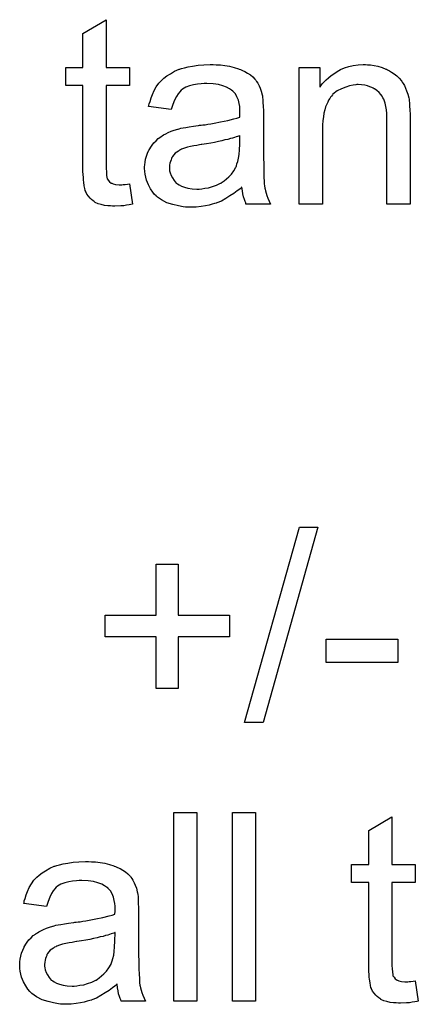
# Model space of a CAD drawing. Extents: x -1.5 to 9, y -3 to 5.
# Tile 289 of 368: x 7.072 to 7.242, y 0.614 to 1.032. Entities that reach past the tile are written whole.
import ezdxf

# ---------------------------------------------------------------- set-up
doc = ezdxf.new("R2010")
doc.units = 0
doc.layers.add('qfn16-30-34-a_mechanical_19', color=1, linetype='CONTINUOUS')

msp = doc.modelspace()

# ---------------------------------------------------------------- linework, layer by layer
at = {"layer": 'qfn16-30-34-a_mechanical_19', "color": 1}
for points in [[(7.109025, 1.011563), (7.118975, 1.011563), (7.118975, 1.003926), (7.109025, 1.003926), (7.109025, 0.969795), (7.109025, 0.969563), (7.109025, 0.969101), (7.109025, 0.968407), (7.109141, 0.967597), (7.109256, 0.965745), (7.109372, 0.964936), (7.109488, 0.964357), (7.109603, 0.964126), (7.10995, 0.963663), (7.110413, 0.963084), (7.111223, 0.962506), (7.111455, 0.96239), (7.112033, 0.962159), (7.113074, 0.961927), (7.114578, 0.961812), (7.115735, 0.961812), (7.116314, 0.961927), (7.117124, 0.961927), (7.11805, 0.962043), (7.118975, 0.962159), (7.120248, 0.953481), (7.120016, 0.953481), (7.119554, 0.953365), (7.118744, 0.95325), (7.117702, 0.953134), (7.116545, 0.952903), (7.115273, 0.952787), (7.112727, 0.952671), (7.111802, 0.952671), (7.110876, 0.952787), (7.109719, 0.952903), (7.108331, 0.953018), (7.106942, 0.953365), (7.10567, 0.953713), (7.104397, 0.954291), (7.104281, 0.954407), (7.103934, 0.954638), (7.103471, 0.954985), (7.102777, 0.955564), (7.102199, 0.956142), (7.101504, 0.956952), (7.10081, 0.957762), (7.100347, 0.958803), (7.100347, 0.958919), (7.100116, 0.959382), (7.1, 0.960192), (7.099769, 0.961349), (7.099538, 0.962853), (7.099422, 0.963779), (7.099422, 0.96482), (7.099306, 0.966092), (7.09919, 0.967365), (7.09919, 0.968754), (7.09919, 0.970373), (7.09919, 1.003926), (7.091901, 1.003926), (7.091901, 1.011563), (7.09919, 1.011563), (7.09919, 1.025909), (7.109025, 1.03181), (7.109025, 1.011563)], [(7.155768, 1.01272), (7.157503, 1.012604), (7.15947, 1.012372), (7.161437, 1.012025), (7.163404, 1.011563), (7.165255, 1.010984), (7.165486, 1.010868), (7.166065, 1.010637), (7.166875, 1.01029), (7.167916, 1.009827), (7.169073, 1.009133), (7.17023, 1.008439), (7.171271, 1.007513), (7.172197, 1.006587), (7.172313, 1.006472), (7.172544, 1.006125), (7.172891, 1.005546), (7.173354, 1.004852), (7.173933, 1.003811), (7.174395, 1.002769), (7.174858, 1.001497), (7.175205, 0.999993), (7.175205, 0.999877), (7.175321, 0.99953), (7.175437, 0.998836), (7.175552, 0.99791), (7.175552, 0.996637), (7.175668, 0.995133), (7.175784, 0.993166), (7.175784, 0.990968), (7.175784, 0.977778), (7.175784, 0.977663), (7.175784, 0.9772), (7.175784, 0.976505), (7.175784, 0.97558), (7.175784, 0.974539), (7.175784, 0.973266), (7.1759, 0.970489), (7.1759, 0.967597), (7.176015, 0.964704), (7.176131, 0.963431), (7.176131, 0.962274), (7.176247, 0.961233), (7.176362, 0.960423), (7.176362, 0.960308), (7.176478, 0.959845), (7.176594, 0.95915), (7.176941, 0.958225), (7.177172, 0.957184), (7.177635, 0.956027), (7.178213, 0.954754), (7.178792, 0.953481), (7.168495, 0.953481), (7.168379, 0.953597), (7.168263, 0.95406), (7.168032, 0.954638), (7.167685, 0.955564), (7.167338, 0.956605), (7.167106, 0.957878), (7.166875, 0.959266), (7.166644, 0.96077), (7.166528, 0.96077), (7.166412, 0.960539), (7.165718, 0.95996), (7.164677, 0.95915), (7.163288, 0.958109), (7.161553, 0.957068), (7.159817, 0.955911), (7.157966, 0.95487), (7.155999, 0.95406), (7.155768, 0.953944), (7.155074, 0.953828), (7.154032, 0.953481), (7.15276, 0.953134), (7.15114, 0.952787), (7.149288, 0.952556), (7.147206, 0.952324), (7.145123, 0.952208), (7.144198, 0.952208), (7.143503, 0.952324), (7.142694, 0.952324), (7.141768, 0.95244), (7.139685, 0.952787), (7.137371, 0.953365), (7.134826, 0.954175), (7.132512, 0.955332), (7.130429, 0.956837), (7.130198, 0.957068), (7.129619, 0.957646), (7.12881, 0.958688), (7.127884, 0.960076), (7.126958, 0.961812), (7.126149, 0.963779), (7.12557, 0.966208), (7.125454, 0.967365), (7.125339, 0.968754), (7.125339, 0.968985), (7.125339, 0.969448), (7.125454, 0.970258), (7.12557, 0.971299), (7.125801, 0.972572), (7.126149, 0.973844), (7.126611, 0.975233), (7.12719, 0.976505), (7.127306, 0.976621), (7.127537, 0.977084), (7.128, 0.977778), (7.128578, 0.978588), (7.129272, 0.979514), (7.130198, 0.980439), (7.131124, 0.981365), (7.132281, 0.982175), (7.132396, 0.98229), (7.132859, 0.982522), (7.133438, 0.982985), (7.134363, 0.983447), (7.135404, 0.98391), (7.136677, 0.984489), (7.13795, 0.984952), (7.139454, 0.985414), (7.13957, 0.985414), (7.140033, 0.98553), (7.140727, 0.985761), (7.141652, 0.985877), (7.142809, 0.986109), (7.144313, 0.98634), (7.146049, 0.986687), (7.148132, 0.986918), (7.148247, 0.986918), (7.14871, 0.987034), (7.149288, 0.987034), (7.150098, 0.98715), (7.151024, 0.987266), (7.152181, 0.987497), (7.153454, 0.987613), (7.154842, 0.987844), (7.157619, 0.988423), (7.160627, 0.989001), (7.163288, 0.989695), (7.164561, 0.990042), (7.165718, 0.990389), (7.165718, 0.990505), (7.165718, 0.990737), (7.165834, 0.991431), (7.165834, 0.992241), (7.165834, 0.992703), (7.165834, 0.992935), (7.165834, 0.993051), (7.165834, 0.993166), (7.165834, 0.993861), (7.165718, 0.995018), (7.165486, 0.99629), (7.165139, 0.997679), (7.164561, 0.999067), (7.163867, 1.00034), (7.162941, 1.001381), (7.162825, 1.001497), (7.162247, 1.00196), (7.161321, 1.002422), (7.160164, 1.003116), (7.158544, 1.003695), (7.156693, 1.004274), (7.154379, 1.004621), (7.151718, 1.004736), (7.150561, 1.004736), (7.149404, 1.004621), (7.147784, 1.004389), (7.146165, 1.004158), (7.144429, 1.003695), (7.142809, 1.003116), (7.141421, 1.002307), (7.141305, 1.002191), (7.140842, 1.001844), (7.140264, 1.001265), (7.13957, 1.00034), (7.138876, 0.999183), (7.138066, 0.997679), (7.137371, 0.995827), (7.136677, 0.993745), (7.127074, 0.995018), (7.127074, 0.995133), (7.12719, 0.995249), (7.12719, 0.995596), (7.127306, 0.996059), (7.127653, 0.9971), (7.128115, 0.998604), (7.128694, 1.000108), (7.129388, 1.001728), (7.130314, 1.003348), (7.131355, 1.004852), (7.131471, 1.004968), (7.131934, 1.005431), (7.132628, 1.006125), (7.133553, 1.00705), (7.134826, 1.007976), (7.13633, 1.008902), (7.138066, 1.009943), (7.140033, 1.010753), (7.140148, 1.010753), (7.140264, 1.010868), (7.140611, 1.010984), (7.141074, 1.0111), (7.142231, 1.011447), (7.143851, 1.011794), (7.145702, 1.012141), (7.148016, 1.012488), (7.150445, 1.01272), (7.153222, 1.012835), (7.154495, 1.012835), (7.155768, 1.01272)], [(7.219981, 1.01272), (7.221254, 1.012604), (7.222758, 1.012372), (7.224378, 1.012025), (7.226113, 1.011563), (7.227733, 1.010868), (7.227965, 1.010753), (7.228427, 1.010521), (7.229237, 1.010174), (7.230163, 1.009596), (7.23132, 1.008902), (7.232361, 1.007976), (7.233402, 1.00705), (7.234328, 1.005893), (7.234444, 1.005778), (7.234675, 1.005315), (7.235022, 1.004736), (7.235601, 1.003926), (7.236064, 1.002769), (7.236526, 1.001612), (7.237105, 1.000224), (7.237452, 0.99872), (7.237452, 0.998604), (7.237568, 0.998141), (7.237683, 0.997447), (7.237799, 0.996522), (7.237799, 0.995133), (7.237915, 0.993513), (7.23803, 0.991547), (7.23803, 0.989117), (7.23803, 0.953481), (7.228196, 0.953481), (7.228196, 0.988654), (7.228196, 0.98877), (7.228196, 0.988885), (7.228196, 0.989695), (7.228196, 0.990737), (7.22808, 0.992009), (7.227965, 0.993513), (7.227733, 0.995018), (7.227386, 0.996406), (7.227039, 0.997679), (7.227039, 0.997794), (7.226807, 0.998141), (7.22646, 0.99872), (7.226113, 0.999414), (7.225535, 1.000108), (7.224841, 1.000918), (7.223915, 1.001728), (7.222874, 1.002422), (7.222758, 1.002538), (7.222411, 1.002769), (7.221717, 1.003001), (7.220907, 1.003348), (7.219981, 1.003695), (7.218824, 1.004042), (7.217436, 1.004158), (7.216047, 1.004274), (7.215469, 1.004274), (7.215006, 1.004158), (7.213849, 1.004042), (7.212345, 1.003811), (7.210725, 1.003232), (7.208874, 1.002538), (7.207023, 1.001612), (7.205287, 1.000224), (7.205056, 0.999993), (7.204593, 0.999414), (7.204246, 0.998951), (7.203899, 0.998373), (7.203436, 0.997679), (7.203089, 0.996869), (7.202626, 0.995943), (7.202163, 0.994786), (7.201816, 0.993513), (7.201469, 0.992125), (7.201238, 0.990621), (7.201006, 0.989001), (7.200775, 0.987034), (7.200775, 0.985067), (7.200775, 0.953481), (7.19094, 0.953481), (7.19094, 1.011563), (7.199734, 1.011563), (7.199734, 1.003232), (7.199849, 1.003348), (7.200081, 1.003695), (7.200428, 1.004158), (7.200891, 1.004736), (7.201585, 1.005431), (7.202395, 1.00624), (7.20332, 1.007166), (7.204477, 1.008092), (7.205634, 1.008902), (7.207023, 1.009827), (7.208527, 1.010637), (7.210147, 1.011331), (7.211998, 1.01191), (7.213849, 1.012372), (7.215932, 1.01272), (7.21813, 1.012835), (7.219056, 1.012835), (7.219981, 1.01272)], [(7.165834, 0.982638), (7.165718, 0.982638), (7.165602, 0.982522), (7.165255, 0.982406), (7.164792, 0.98229), (7.164214, 0.982059), (7.16352, 0.981828), (7.16271, 0.981596), (7.161784, 0.981365), (7.160743, 0.981018), (7.15947, 0.980786), (7.158197, 0.980439), (7.156693, 0.980092), (7.155074, 0.979745), (7.153454, 0.979398), (7.151602, 0.979167), (7.149636, 0.978819), (7.149404, 0.978819), (7.14871, 0.978704), (7.147553, 0.978472), (7.14628, 0.978241), (7.144892, 0.97801), (7.143503, 0.977663), (7.142231, 0.977315), (7.141074, 0.976853), (7.140958, 0.976853), (7.140611, 0.976621), (7.140148, 0.97639), (7.139685, 0.976043), (7.138297, 0.975117), (7.13714, 0.973729), (7.13714, 0.973613), (7.136909, 0.973382), (7.136793, 0.972919), (7.136561, 0.97234), (7.13633, 0.971646), (7.136099, 0.970952), (7.135983, 0.970026), (7.135867, 0.969101), (7.135867, 0.968985), (7.135867, 0.968407), (7.135983, 0.967712), (7.136214, 0.966787), (7.136561, 0.965745), (7.13714, 0.964704), (7.137834, 0.963547), (7.13876, 0.962506), (7.138876, 0.96239), (7.139338, 0.962159), (7.140033, 0.961696), (7.140958, 0.961233), (7.142231, 0.96077), (7.143735, 0.960308), (7.14547, 0.960076), (7.147553, 0.95996), (7.148479, 0.95996), (7.149636, 0.960076), (7.150908, 0.960308), (7.152528, 0.960539), (7.154148, 0.961002), (7.155883, 0.96158), (7.157619, 0.96239), (7.15785, 0.962506), (7.158313, 0.962853), (7.159123, 0.963431), (7.160049, 0.964241), (7.16109, 0.965167), (7.162247, 0.966324), (7.163172, 0.967712), (7.164098, 0.969216), (7.164214, 0.969332), (7.164329, 0.969795), (7.164561, 0.970605), (7.164908, 0.971646), (7.165255, 0.973034), (7.165486, 0.974654), (7.165602, 0.976621), (7.165718, 0.978935), (7.165834, 0.982638)], [(7.175668, 0.733674), (7.167801, 0.733674), (7.191056, 0.816515), (7.198924, 0.816515), (7.175668, 0.733674)], [(7.13957, 0.779144), (7.161321, 0.779144), (7.161321, 0.770004), (7.13957, 0.770004), (7.13957, 0.748021), (7.130314, 0.748021), (7.130314, 0.770004), (7.108562, 0.770004), (7.108562, 0.779144), (7.130314, 0.779144), (7.130314, 0.800896), (7.13957, 0.800896), (7.13957, 0.779144)], [(7.232824, 0.759128), (7.202395, 0.759128), (7.202395, 0.768963), (7.232824, 0.768963), (7.232824, 0.759128)], [(7.147553, 0.615383), (7.137718, 0.615383), (7.137718, 0.695447), (7.147553, 0.695447), (7.147553, 0.615383)], [(7.172428, 0.615383), (7.162594, 0.615383), (7.162594, 0.695447), (7.172428, 0.695447), (7.172428, 0.615383)], [(7.230279, 0.673464), (7.240229, 0.673464), (7.240229, 0.665828), (7.230279, 0.665828), (7.230279, 0.631696), (7.230279, 0.631465), (7.230279, 0.631002), (7.230279, 0.630308), (7.230394, 0.629498), (7.23051, 0.627647), (7.230626, 0.626837), (7.230741, 0.626258), (7.230857, 0.626027), (7.231204, 0.625564), (7.231667, 0.624986), (7.232477, 0.624407), (7.232708, 0.624292), (7.233287, 0.62406), (7.234328, 0.623829), (7.235832, 0.623713), (7.236989, 0.623713), (7.237568, 0.623829), (7.238377, 0.623829), (7.239303, 0.623944), (7.240229, 0.62406), (7.241501, 0.615383), (7.24127, 0.615383), (7.240807, 0.615267), (7.239997, 0.615151), (7.238956, 0.615035), (7.237799, 0.614804), (7.236526, 0.614688), (7.233981, 0.614573), (7.233055, 0.614573), (7.23213, 0.614688), (7.230973, 0.614804), (7.229584, 0.61492), (7.228196, 0.615267), (7.226923, 0.615614), (7.22565, 0.616192), (7.225535, 0.616308), (7.225188, 0.61654), (7.224725, 0.616887), (7.224031, 0.617465), (7.223452, 0.618044), (7.222758, 0.618854), (7.222064, 0.619663), (7.221601, 0.620705), (7.221601, 0.620821), (7.22137, 0.621283), (7.221254, 0.622093), (7.221023, 0.62325), (7.220791, 0.624754), (7.220675, 0.62568), (7.220675, 0.626721), (7.22056, 0.627994), (7.220444, 0.629267), (7.220444, 0.630655), (7.220444, 0.632275), (7.220444, 0.665828), (7.213155, 0.665828), (7.213155, 0.673464), (7.220444, 0.673464), (7.220444, 0.687811), (7.230279, 0.693712), (7.230279, 0.673464)], [(7.102777, 0.674621), (7.104513, 0.674505), (7.10648, 0.674274), (7.108446, 0.673927), (7.110413, 0.673464), (7.112265, 0.672885), (7.112496, 0.67277), (7.113074, 0.672538), (7.113884, 0.672191), (7.114926, 0.671729), (7.116083, 0.671034), (7.11724, 0.67034), (7.118281, 0.669414), (7.119207, 0.668489), (7.119322, 0.668373), (7.119554, 0.668026), (7.119901, 0.667448), (7.120364, 0.666753), (7.120942, 0.665712), (7.121405, 0.664671), (7.121868, 0.663398), (7.122215, 0.661894), (7.122215, 0.661778), (7.12233, 0.661431), (7.122446, 0.660737), (7.122562, 0.659811), (7.122562, 0.658539), (7.122677, 0.657035), (7.122793, 0.655068), (7.122793, 0.652869), (7.122793, 0.63968), (7.122793, 0.639564), (7.122793, 0.639101), (7.122793, 0.638407), (7.122793, 0.637481), (7.122793, 0.63644), (7.122793, 0.635167), (7.122909, 0.63239), (7.122909, 0.629498), (7.123025, 0.626606), (7.12314, 0.625333), (7.12314, 0.624176), (7.123256, 0.623135), (7.123372, 0.622325), (7.123372, 0.622209), (7.123487, 0.621746), (7.123603, 0.621052), (7.12395, 0.620126), (7.124182, 0.619085), (7.124644, 0.617928), (7.125223, 0.616655), (7.125801, 0.615383), (7.115504, 0.615383), (7.115388, 0.615498), (7.115273, 0.615961), (7.115041, 0.61654), (7.114694, 0.617465), (7.114347, 0.618506), (7.114116, 0.619779), (7.113884, 0.621168), (7.113653, 0.622672), (7.113537, 0.622672), (7.113422, 0.62244), (7.112727, 0.621862), (7.111686, 0.621052), (7.110298, 0.620011), (7.108562, 0.618969), (7.106827, 0.617812), (7.104975, 0.616771), (7.103008, 0.615961), (7.102777, 0.615845), (7.102083, 0.61573), (7.101042, 0.615383), (7.099769, 0.615035), (7.098149, 0.614688), (7.096298, 0.614457), (7.094215, 0.614226), (7.092133, 0.61411), (7.091207, 0.61411), (7.090513, 0.614226), (7.089703, 0.614226), (7.088777, 0.614341), (7.086695, 0.614688), (7.084381, 0.615267), (7.081835, 0.616077), (7.079521, 0.617234), (7.077439, 0.618738), (7.077207, 0.618969), (7.076629, 0.619548), (7.075819, 0.620589), (7.074893, 0.621977), (7.073968, 0.623713), (7.073158, 0.62568), (7.072579, 0.62811), (7.072464, 0.629267), (7.072348, 0.630655), (7.072348, 0.630886), (7.072348, 0.631349), (7.072464, 0.632159), (7.072579, 0.6332), (7.072811, 0.634473), (7.073158, 0.635746), (7.073621, 0.637134), (7.074199, 0.638407), (7.074315, 0.638523), (7.074546, 0.638985), (7.075009, 0.63968), (7.075588, 0.64049), (7.076282, 0.641415), (7.077207, 0.642341), (7.078133, 0.643266), (7.07929, 0.644076), (7.079406, 0.644192), (7.079868, 0.644423), (7.080447, 0.644886), (7.081373, 0.645349), (7.082414, 0.645812), (7.083687, 0.64639), (7.084959, 0.646853), (7.086463, 0.647316), (7.086579, 0.647316), (7.087042, 0.647432), (7.087736, 0.647663), (7.088662, 0.647779), (7.089819, 0.64801), (7.091323, 0.648241), (7.093058, 0.648588), (7.095141, 0.64882), (7.095257, 0.64882), (7.095719, 0.648936), (7.096298, 0.648936), (7.097108, 0.649051), (7.098033, 0.649167), (7.09919, 0.649398), (7.100463, 0.649514), (7.101851, 0.649745), (7.104628, 0.650324), (7.107636, 0.650903), (7.110298, 0.651597), (7.11157, 0.651944), (7.112727, 0.652291), (7.112727, 0.652407), (7.112727, 0.652638), (7.112843, 0.653332), (7.112843, 0.654142), (7.112843, 0.654605), (7.112843, 0.654836), (7.112843, 0.654952), (7.112843, 0.655068), (7.112843, 0.655762), (7.112727, 0.656919), (7.112496, 0.658192), (7.112149, 0.65958), (7.11157, 0.660968), (7.110876, 0.662241), (7.10995, 0.663282), (7.109835, 0.663398), (7.109256, 0.663861), (7.108331, 0.664324), (7.107174, 0.665018), (7.105554, 0.665596), (7.103703, 0.666175), (7.101389, 0.666522), (7.098728, 0.666638), (7.097571, 0.666638), (7.096414, 0.666522), (7.094794, 0.666291), (7.093174, 0.666059), (7.091439, 0.665596), (7.089819, 0.665018), (7.08843, 0.664208), (7.088315, 0.664092), (7.087852, 0.663745), (7.087273, 0.663167), (7.086579, 0.662241), (7.085885, 0.661084), (7.085075, 0.65958), (7.084381, 0.657729), (7.083687, 0.655646), (7.074083, 0.656919), (7.074083, 0.657035), (7.074199, 0.65715), (7.074199, 0.657497), (7.074315, 0.65796), (7.074662, 0.659001), (7.075125, 0.660506), (7.075703, 0.66201), (7.076398, 0.66363), (7.077323, 0.665249), (7.078364, 0.666753), (7.07848, 0.666869), (7.078943, 0.667332), (7.079637, 0.668026), (7.080563, 0.668952), (7.081835, 0.669877), (7.08334, 0.670803), (7.085075, 0.671844), (7.087042, 0.672654), (7.087158, 0.672654), (7.087273, 0.67277), (7.08762, 0.672885), (7.088083, 0.673001), (7.08924, 0.673348), (7.09086, 0.673695), (7.092711, 0.674043), (7.095025, 0.67439), (7.097455, 0.674621), (7.100232, 0.674737), (7.101504, 0.674737), (7.102777, 0.674621)], [(7.112843, 0.644539), (7.112727, 0.644539), (7.112612, 0.644423), (7.112265, 0.644308), (7.111802, 0.644192), (7.111223, 0.643961), (7.110529, 0.643729), (7.109719, 0.643498), (7.108793, 0.643266), (7.107752, 0.642919), (7.10648, 0.642688), (7.105207, 0.642341), (7.103703, 0.641994), (7.102083, 0.641646), (7.100463, 0.641299), (7.098612, 0.641068), (7.096645, 0.640721), (7.096414, 0.640721), (7.095719, 0.640605), (7.094562, 0.640374), (7.09329, 0.640142), (7.091901, 0.639911), (7.090513, 0.639564), (7.08924, 0.639217), (7.088083, 0.638754), (7.087967, 0.638754), (7.08762, 0.638523), (7.087158, 0.638291), (7.086695, 0.637944), (7.085306, 0.637019), (7.084149, 0.63563), (7.084149, 0.635514), (7.083918, 0.635283), (7.083802, 0.63482), (7.083571, 0.634242), (7.08334, 0.633548), (7.083108, 0.632853), (7.082992, 0.631928), (7.082877, 0.631002), (7.082877, 0.630886), (7.082877, 0.630308), (7.082992, 0.629614), (7.083224, 0.628688), (7.083571, 0.627647), (7.084149, 0.626606), (7.084844, 0.625448), (7.085769, 0.624407), (7.085885, 0.624292), (7.086348, 0.62406), (7.087042, 0.623597), (7.087967, 0.623135), (7.08924, 0.622672), (7.090744, 0.622209), (7.09248, 0.621977), (7.094562, 0.621862), (7.095488, 0.621862), (7.096645, 0.621977), (7.097918, 0.622209), (7.099538, 0.62244), (7.101157, 0.622903), (7.102893, 0.623482), (7.104628, 0.624292), (7.10486, 0.624407), (7.105323, 0.624754), (7.106132, 0.625333), (7.107058, 0.626143), (7.108099, 0.627068), (7.109256, 0.628225), (7.110182, 0.629614), (7.111108, 0.631118), (7.111223, 0.631234), (7.111339, 0.631696), (7.11157, 0.632506), (7.111917, 0.633548), (7.112265, 0.634936), (7.112496, 0.636556), (7.112612, 0.638523), (7.112727, 0.640837), (7.112843, 0.644539)]]:
    msp.add_lwpolyline(points, dxfattribs=at)

doc.saveas('drawing.dxf')
